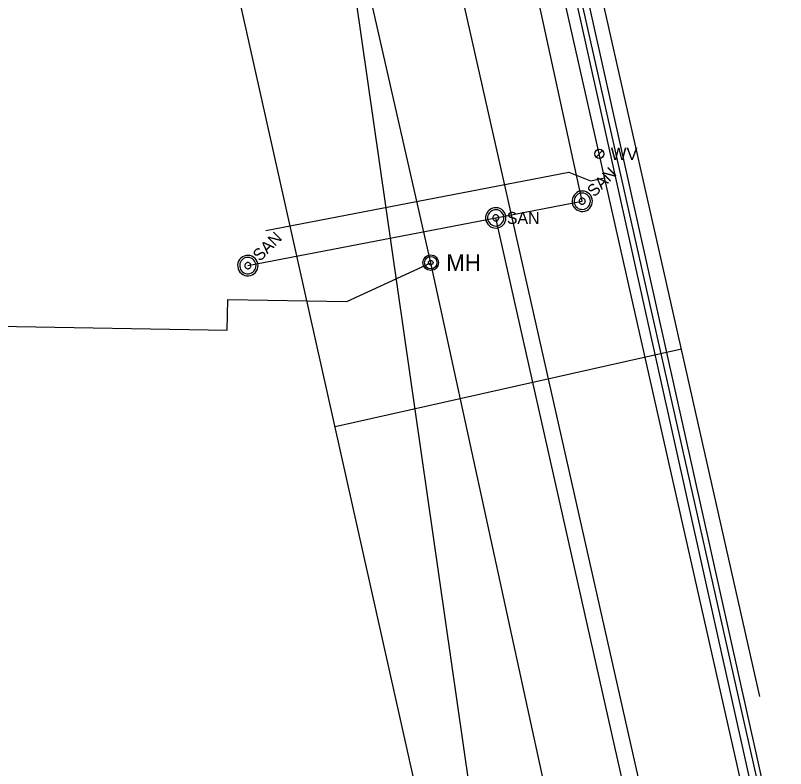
# Model space of a CAD drawing. Extents: x 596028 to 606371, y 330010 to 403088.
# Drawn here: x 604843.1 to 605092, y 338212.8 to 338456.3 of the extents above; entities that cross this region are included whole.
import ezdxf

# ---------------------------------------------------------------- set-up
doc = ezdxf.new("R2010")
doc.units = 0
for name, color, linetype in [('Default', 7, 'Continuous'), ('E_UTL_E', 7, 'Continuous'), ('E_UTL_E_UG', 7, 'Continuous'), ('E_UTL_G_UG', 7, 'Continuous'), ('E_UTL_SAN_MH', 7, 'Continuous'), ('E_UTL_SAN_UG', 7, 'Continuous'), ('E_UTL_SAN_UG_MMSD', 7, 'Continuous'), ('E_UTL_TV_UG', 7, 'Continuous'), ('E_UTL_W', 7, 'Continuous'), ('E_UTL_W_UG', 7, 'Continuous')]:
    doc.layers.add(name, color=color, linetype=linetype)

# ---------------------------------------------------------------- blocks, each defined once
blk = doc.blocks.new('WV')
at = {"layer": 'E_UTL_W'}
blk.add_line((-8.6, -8.6), (8.6, 8.6), dxfattribs=at)
blk.add_circle((0, 0), 12.2, dxfattribs=at)
blk.add_text('WV', height=32.92, dxfattribs=at).set_placement((30.5, -16.5))
blk = doc.blocks.new('MH')
at = {"layer": 'Default'}
for radius in [15.2, 12.2, 4.57]:
    blk.add_circle((0, 0), radius, dxfattribs=at)
blk.add_text('MH', height=32.92, dxfattribs=at).set_placement((30.5, -16.5))

msp = doc.modelspace()

# ---------------------------------------------------------------- linework, layer by layer
at = {"layer": 'E_UTL_E_UG'}
for p, q in [((604977.34, 338376.34), (604875.51, 338824.32)), ((605031.55, 338127.51), (604977.34, 338376.34)), ((604637.25, 338359.09), (604911.55, 338354.56))]:
    msp.add_line(p, q, dxfattribs=at)
for points in [[(605086.65, 338141.8), (605083.96, 338193.78), (604971.91, 338697.03), (604971.23, 338704.69)], [(604911.55, 338354.56), (604911.72, 338364.41), (604950.22, 338363.75), (604977.34, 338376.34)]]:
    msp.add_lwpolyline(points, dxfattribs=at)
at = {"layer": 'E_UTL_G_UG'}
for p, q in [((605063.85, 338123.62), (604914.69, 338786.08)), ((604946.41, 338323.4), (605058.37, 338348.43))]:
    msp.add_line(p, q, dxfattribs=at)
for points in [[(604985.44, 338110.91), (604985.58, 338148.1), (604843.56, 338783.61)], [(605083.71, 338236.08), (605005.61, 338582.32)]]:
    msp.add_lwpolyline(points, dxfattribs=at)
at = {"layer": 'E_UTL_SAN_MH'}
for points in [[(605028.64, 338398.54), (605028.16, 338398.94), (605027.61, 338399.24), (605027.01, 338399.43), (605026.39, 338399.51), (605025.76, 338399.46), (605025.15, 338399.3), (605024.59, 338399.03), (605024.09, 338398.65), (605023.67, 338398.19), (605023.34, 338397.65), (605023.12, 338397.06), (605023.02, 338396.44), (605023.03, 338395.82), (605023.16, 338395.2), (605023.41, 338394.63), (605023.76, 338394.11), (605024.21, 338393.66), (605024.73, 338393.31), (605025.3, 338393.06), (605025.92, 338392.93), (605026.54, 338392.92), (605027.16, 338393.02), (605027.75, 338393.24), (605028.29, 338393.57), (605028.75, 338393.99), (605029.13, 338394.49), (605029.4, 338395.05), (605029.56, 338395.66), (605029.61, 338396.29), (605029.53, 338396.91), (605029.34, 338397.51), (605029.04, 338398.06), (605028.64, 338398.54)], [(605028.17, 338398.07), (605027.79, 338398.39), (605027.35, 338398.63), (605026.87, 338398.79), (605026.37, 338398.85), (605025.87, 338398.81), (605025.38, 338398.68), (605024.93, 338398.46), (605024.53, 338398.16), (605024.19, 338397.79), (605023.93, 338397.36), (605023.76, 338396.89), (605023.67, 338396.4), (605023.69, 338395.89), (605023.79, 338395.4), (605023.99, 338394.94), (605024.27, 338394.53), (605024.63, 338394.17), (605025.04, 338393.89), (605025.5, 338393.69), (605025.99, 338393.59), (605026.5, 338393.57), (605026.99, 338393.66), (605027.46, 338393.83), (605027.89, 338394.09), (605028.26, 338394.43), (605028.56, 338394.83), (605028.78, 338395.29), (605028.91, 338395.77), (605028.95, 338396.27), (605028.89, 338396.77), (605028.73, 338397.25), (605028.49, 338397.69), (605028.17, 338398.07)], [(605027.01, 338396.91), (605026.86, 338397.03), (605026.7, 338397.12), (605026.52, 338397.18), (605026.33, 338397.2), (605026.14, 338397.18), (605025.96, 338397.14), (605025.79, 338397.05), (605025.64, 338396.94), (605025.51, 338396.8), (605025.42, 338396.64), (605025.35, 338396.46), (605025.32, 338396.28), (605025.32, 338396.09), (605025.36, 338395.91), (605025.44, 338395.73), (605025.54, 338395.58), (605025.68, 338395.44), (605025.83, 338395.34), (605026.01, 338395.26), (605026.19, 338395.22), (605026.38, 338395.22), (605026.56, 338395.25), (605026.74, 338395.32), (605026.9, 338395.42), (605027.04, 338395.54), (605027.15, 338395.69), (605027.24, 338395.86), (605027.28, 338396.04), (605027.3, 338396.23), (605027.27, 338396.42), (605027.22, 338396.6), (605027.13, 338396.76), (605027.01, 338396.91)], [(605001.66, 338390.82), (605001.6, 338391.45), (605001.43, 338392.05), (605001.14, 338392.61), (605000.75, 338393.1), (605000.28, 338393.51), (604999.73, 338393.82), (604999.14, 338394.03), (604998.52, 338394.12), (604997.89, 338394.09), (604997.28, 338393.94), (604996.71, 338393.68), (604996.2, 338393.32), (604995.77, 338392.86), (604995.43, 338392.33), (604995.2, 338391.75), (604995.08, 338391.14), (604995.08, 338390.51), (604995.2, 338389.89), (604995.43, 338389.31), (604995.77, 338388.78), (604996.2, 338388.33), (604996.71, 338387.96), (604997.28, 338387.7), (604997.89, 338387.56), (604998.52, 338387.53), (604999.14, 338387.62), (604999.73, 338387.82), (605000.28, 338388.13), (605000.75, 338388.55), (605001.14, 338389.04), (605001.43, 338389.6), (605001.6, 338390.2), (605001.66, 338390.82)], [(605001, 338390.82), (605000.95, 338391.32), (605000.81, 338391.8), (605000.58, 338392.25), (605000.27, 338392.64), (604999.89, 338392.97), (604999.46, 338393.22), (604998.98, 338393.39), (604998.49, 338393.46), (604997.99, 338393.44), (604997.5, 338393.32), (604997.04, 338393.11), (604996.63, 338392.82), (604996.29, 338392.45), (604996.02, 338392.03), (604995.83, 338391.57), (604995.73, 338391.07), (604995.73, 338390.57), (604995.83, 338390.08), (604996.02, 338389.61), (604996.29, 338389.19), (604996.63, 338388.83), (604997.04, 338388.54), (604997.5, 338388.33), (604997.99, 338388.21), (604998.49, 338388.19), (604998.98, 338388.26), (604999.46, 338388.42), (604999.89, 338388.67), (605000.27, 338389), (605000.58, 338389.4), (605000.81, 338389.84), (605000.95, 338390.32), (605001, 338390.82)], [(604999.35, 338390.82), (604999.33, 338391.01), (604999.28, 338391.19), (604999.2, 338391.36), (604999.08, 338391.51), (604998.94, 338391.63), (604998.77, 338391.72), (604998.6, 338391.78), (604998.41, 338391.81), (604998.22, 338391.8), (604998.04, 338391.76), (604997.87, 338391.68), (604997.71, 338391.57), (604997.58, 338391.43), (604997.48, 338391.28), (604997.41, 338391.1), (604997.38, 338390.92), (604997.38, 338390.73), (604997.41, 338390.54), (604997.48, 338390.37), (604997.58, 338390.21), (604997.71, 338390.07), (604997.87, 338389.97), (604998.04, 338389.89), (604998.22, 338389.84), (604998.41, 338389.83), (604998.6, 338389.86), (604998.77, 338389.92), (604998.94, 338390.02), (604999.08, 338390.14), (604999.2, 338390.29), (604999.28, 338390.45), (604999.33, 338390.64), (604999.35, 338390.82)], [(604920.57, 338377.72), (604920.09, 338378.12), (604919.54, 338378.42), (604918.94, 338378.61), (604918.31, 338378.68), (604917.69, 338378.64), (604917.08, 338378.47), (604916.52, 338378.2), (604916.02, 338377.82), (604915.59, 338377.36), (604915.27, 338376.82), (604915.05, 338376.24), (604914.94, 338375.62), (604914.96, 338374.99), (604915.09, 338374.38), (604915.34, 338373.8), (604915.69, 338373.28), (604916.14, 338372.84), (604916.65, 338372.49), (604917.23, 338372.24), (604917.84, 338372.11), (604918.47, 338372.09), (604919.09, 338372.19), (604919.68, 338372.41), (604920.21, 338372.74), (604920.68, 338373.16), (604921.05, 338373.66), (604921.33, 338374.23), (604921.49, 338374.84), (604921.54, 338375.46), (604921.46, 338376.08), (604921.27, 338376.68), (604920.97, 338377.23), (604920.57, 338377.72)], [(604920.1, 338377.25), (604919.72, 338377.57), (604919.28, 338377.81), (604918.8, 338377.96), (604918.3, 338378.02), (604917.8, 338377.99), (604917.31, 338377.86), (604916.86, 338377.64), (604916.46, 338377.34), (604916.12, 338376.96), (604915.86, 338376.54), (604915.69, 338376.07), (604915.6, 338375.57), (604915.62, 338375.07), (604915.72, 338374.58), (604915.92, 338374.12), (604916.2, 338373.7), (604916.56, 338373.35), (604916.97, 338373.07), (604917.43, 338372.87), (604917.92, 338372.76), (604918.42, 338372.75), (604918.92, 338372.83), (604919.39, 338373.01), (604919.82, 338373.27), (604920.19, 338373.61), (604920.49, 338374.01), (604920.71, 338374.46), (604920.84, 338374.94), (604920.88, 338375.45), (604920.82, 338375.94), (604920.66, 338376.42), (604920.42, 338376.86), (604920.1, 338377.25)], [(604918.94, 338376.08), (604918.79, 338376.2), (604918.63, 338376.29), (604918.45, 338376.35), (604918.26, 338376.37), (604918.07, 338376.36), (604917.89, 338376.31), (604917.72, 338376.23), (604917.57, 338376.12), (604917.44, 338375.98), (604917.35, 338375.82), (604917.28, 338375.64), (604917.25, 338375.45), (604917.25, 338375.26), (604917.29, 338375.08), (604917.37, 338374.91), (604917.47, 338374.75), (604917.61, 338374.62), (604917.76, 338374.51), (604917.93, 338374.44), (604918.12, 338374.4), (604918.31, 338374.4), (604918.49, 338374.43), (604918.67, 338374.49), (604918.83, 338374.59), (604918.97, 338374.72), (604919.08, 338374.87), (604919.16, 338375.04), (604919.21, 338375.22), (604919.23, 338375.41), (604919.2, 338375.59), (604919.15, 338375.77), (604919.06, 338375.94), (604918.94, 338376.08)]]:
    msp.add_lwpolyline(points, dxfattribs=at)
at = {"layer": 'E_UTL_SAN_UG'}
for p, q in [((605026.31, 338396.21), (604979.45, 338612.08)), ((604998.36, 338390.82), (605026.31, 338396.21)), ((604918.24, 338375.38), (604998.36, 338390.82)), ((605067.64, 338083.08), (604998.36, 338390.82))]:
    msp.add_line(p, q, dxfattribs=at)
at = {"layer": 'E_UTL_SAN_UG_MMSD'}
msp.add_line((605016.2, 338023.67), (604854.51, 339147.21), dxfattribs=at)
at = {"layer": 'E_UTL_TV_UG'}
msp.add_line((605089.97, 338177.57), (604971.23, 338704.69), dxfattribs=at)
msp.add_lwpolyline([(605091.46, 338177.8), (604939.3, 338859.88), (604936.85, 338860.21)], dxfattribs=at)
at = {"layer": 'E_UTL_W_UG'}
for points in [[(605092.03, 338144.65), (604935.52, 338838.52), (604929.29, 338841.05), (604874.71, 339088.99)], [(604924.06, 338386.69), (605021.94, 338405.55), (605028.94, 338402.83), (605033.59, 338403.72)]]:
    msp.add_lwpolyline(points, dxfattribs=at)

# ---------------------------------------------------------------- block references
at = {"layer": 'E_UTL_E', "xscale": 0.16404166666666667, "yscale": 0.16404166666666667}
msp.add_blockref('MH', (604977.34, 338376.34), dxfattribs=at)
at = {"layer": 'E_UTL_W', "xscale": 0.12188295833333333, "yscale": 0.12188295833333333}
msp.add_blockref('WV', (605031.83, 338411.53), dxfattribs=at)

# ---------------------------------------------------------------- texts
at = {"layer": 'E_UTL_SAN_MH'}
for p in [(605030.2, 338397.35), (604922.13, 338376.53)]:
    msp.add_text('SAN', height=3.849, rotation=45, dxfattribs=at).set_placement(p)
msp.add_text('SAN', height=3.849, dxfattribs=at).set_placement((605001.93, 338388.88))

doc.saveas('drawing.dxf')
